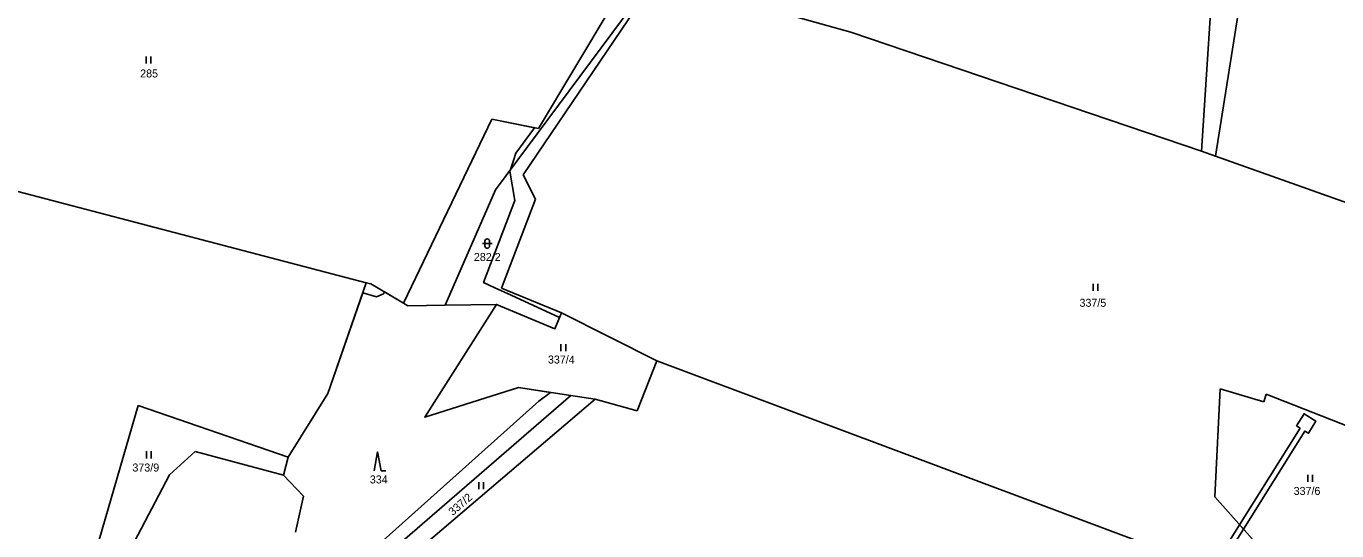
# Model space of a CAD drawing. Extents: x -439246 to -433691, y -1130252 to -1121148.
# Drawn here: x -436927.9 to -436649.5, y -1123791.4 to -1123684.2 of the extents above; entities that cross this region are included whole.
import ezdxf

# ---------------------------------------------------------------- set-up
doc = ezdxf.new("R2010")
doc.units = 0
for name, color, linetype in [('Vrstva 1', 7, 'Continuous'), ('Vrstva 18', 7, 'Continuous'), ('Vrstva 25', 7, 'Continuous'), ('Vrstva 30', 7, 'Continuous'), ('Vrstva 52', 7, 'Continuous'), ('Vrstva 6', 7, 'Continuous')]:
    doc.layers.add(name, color=color, linetype=linetype)

msp = doc.modelspace()

# ---------------------------------------------------------------- linework, layer by layer
at = {"layer": 'Vrstva 1'}
for points in [[(-436828.26, -1123718.96), (-436794.68, -1123673.83)], [(-436822.37, -1123715.79), (-436798.55, -1123680.68)], [(-436819.1, -1123705.97), (-436803.67, -1123680.21)], [(-436847.81, -1123743.06), (-436828.98, -1123703.98)], [(-436828.98, -1123703.98), (-436819.1, -1123705.97)], [(-436855.71, -1123738.7), (-436957.35, -1123712.12)], [(-436819.76, -1123720.93), (-436822.37, -1123715.79)], [(-436838.91, -1123743.49), (-436828.26, -1123718.96)], [(-436826.98, -1123739.85), (-436819.76, -1123720.93)], [(-436863.89, -1123762.25), (-436855.71, -1123738.7)], [(-436854.69, -1123738.97), (-436855.71, -1123738.7)], [(-436854.69, -1123738.97), (-436847.81, -1123743.06)], [(-436814.23, -1123745.12), (-436826.98, -1123739.85)], [(-436847.81, -1123743.06), (-436846.87, -1123743.62)], [(-436846.87, -1123743.62), (-436838.91, -1123743.49)], [(-436843.25, -1123767.25), (-436828.05, -1123743.31)], [(-436838.91, -1123743.49), (-436828.05, -1123743.31)], [(-436828.05, -1123743.31), (-436815.61, -1123748.46)], [(-436815.61, -1123748.46), (-436814.23, -1123745.12)], [(-436823.33, -1123760.97), (-436843.25, -1123767.25)], [(-436812.2, -1123762.67), (-436823.33, -1123760.97)], [(-436872.25, -1123775.76), (-436863.89, -1123762.25)], [(-436854.83, -1123799.49), (-436812.2, -1123762.67)], [(-436851.6, -1123801.38), (-436807.03, -1123763.46)], [(-436807.03, -1123763.46), (-436812.2, -1123762.67)], [(-436873.26, -1123779.59), (-436872.25, -1123775.76)], [(-436869.02, -1123784.03), (-436873.26, -1123779.59)], [(-436870.7, -1123791.64), (-436869.02, -1123784.03)]]:
    msp.add_lwpolyline(points, dxfattribs=at)
at = {"layer": 'Vrstva 25'}
for p, q in [((-436902.44, -1123692.14), (-436902.44, -1123690.64)), ((-436901.44, -1123692.14), (-436901.44, -1123690.64)), ((-436830.97, -1123730.38), (-436828.97, -1123730.38)), ((-436830.47, -1123730.88), (-436830.47, -1123729.88)), ((-436829.47, -1123729.88), (-436829.47, -1123730.88)), ((-436701.23, -1123740.42), (-436701.23, -1123738.92)), ((-436700.23, -1123740.42), (-436700.23, -1123738.92)), ((-436814.32, -1123753.25), (-436814.32, -1123751.75)), ((-436813.32, -1123753.25), (-436813.32, -1123751.75)), ((-436902.41, -1123776), (-436902.41, -1123774.5)), ((-436901.41, -1123776), (-436901.41, -1123774.5)), ((-436655.64, -1123780.98), (-436655.64, -1123779.48)), ((-436654.64, -1123780.98), (-436654.64, -1123779.48)), ((-436831.75, -1123782.56), (-436831.75, -1123781.06)), ((-436830.75, -1123782.56), (-436830.75, -1123781.06))]:
    msp.add_line(p, q, dxfattribs=at)
msp.add_lwpolyline([(-436854.01, -1123778.62), (-436853.31, -1123774.62), (-436852.51, -1123778.62), (-436851.51, -1123778.62)], dxfattribs=at)
for centre, start, end in [((-436829.97, -1123729.88), 0, 180), ((-436829.97, -1123730.88), 180, 0)]:
    msp.add_arc(centre, 0.5, start, end, dxfattribs=at)
at = {"layer": 'Vrstva 30'}
for points in [[(-436657.26, -1123769.56), (-436658.02, -1123769.08), (-436656.43, -1123766.54), (-436653.89, -1123768.13), (-436655.48, -1123770.68), (-436656.24, -1123770.2), (-436669.3, -1123791.02), (-436670.13, -1123790.08), (-436657.26, -1123769.56)], [(-436680.27, -1123806.26), (-436676.04, -1123799.51), (-436670.13, -1123790.08), (-436669.3, -1123791.02), (-436674.96, -1123800.04), (-436680.23, -1123808.45), (-436691.26, -1123823.61), (-436700.28, -1123835.99), (-436727.93, -1123873.98), (-436729.45, -1123876.07), (-436730.55, -1123875.54), (-436729, -1123873.42), (-436701.3, -1123835.36), (-436694.85, -1123826.5), (-436690.21, -1123820.14), (-436688.54, -1123818.64), (-436684.77, -1123812.66), (-436681.34, -1123807.95), (-436681.39, -1123807.3), (-436680.32, -1123805.6), (-436680.27, -1123806.26)]]:
    msp.add_lwpolyline(points, dxfattribs=at)
at = {"layer": 'Vrstva 52'}
for points in [[(-436870.7, -1123791.64), (-436869.02, -1123784.03), (-436873.26, -1123779.59), (-436872.25, -1123775.76), (-436863.89, -1123762.25), (-436856.44, -1123740.82), (-436853.54, -1123741.69), (-436852.05, -1123741.05), (-436851.85, -1123740.66), (-436847.81, -1123743.06), (-436828.98, -1123703.98)], [(-436828.98, -1123703.98), (-436819.91, -1123705.81), (-436823.9, -1123711.19), (-436824.41, -1123712.72), (-436825.04, -1123714.64), (-436825.17, -1123715.03), (-436824.11, -1123721.22), (-436830.77, -1123738.66), (-436828.37, -1123739.77), (-436824.89, -1123741.38)], [(-436824.89, -1123741.38), (-436814.64, -1123746.11), (-436815.61, -1123748.46), (-436828.05, -1123743.31), (-436843.25, -1123767.25), (-436823.33, -1123760.97), (-436816.52, -1123762.01), (-436818.99, -1123763.87), (-436859.51, -1123800.12)]]:
    msp.add_lwpolyline(points, dxfattribs=at)
at = {"layer": 'Vrstva 6'}
for points in [[(-436665.85, -1123652.51), (-436675.21, -1123711.81)], [(-436675.15, -1123663.97), (-436678.25, -1123710.78)], [(-436752.73, -1123685.5), (-436786.9, -1123675.95)], [(-436678.25, -1123710.78), (-436752.73, -1123685.5)], [(-436678.25, -1123710.78), (-436675.21, -1123711.81)], [(-436627.59, -1123728.78), (-436675.21, -1123711.81)], [(-436814.23, -1123745.12), (-436793.98, -1123755.28)], [(-436793.98, -1123755.28), (-436798.16, -1123765.93)], [(-436793.98, -1123755.28), (-436676.38, -1123799.34)], [(-436675.41, -1123784.15), (-436674.28, -1123761.23)], [(-436674.28, -1123761.23), (-436665, -1123763.97)], [(-436798.16, -1123765.93), (-436807.03, -1123763.46)], [(-436665, -1123763.97), (-436664.47, -1123762.34)], [(-436664.47, -1123762.34), (-436634.76, -1123774.02)], [(-436904.14, -1123764.78), (-436916.91, -1123808.66)], [(-436872.25, -1123775.76), (-436904.14, -1123764.78)], [(-436897.47, -1123779.52), (-436892.04, -1123774.51)], [(-436892.04, -1123774.51), (-436873.26, -1123779.59)], [(-436913.21, -1123809.4), (-436897.47, -1123779.52)], [(-436664.06, -1123796.9), (-436675.41, -1123784.15)]]:
    msp.add_lwpolyline(points, dxfattribs=at)

# ---------------------------------------------------------------- texts
at = {"layer": 'Vrstva 18'}
for s, p in [('285', (-436903.73, -1123695.12)), ('282/2', (-436832.82, -1123734.08)), ('337/5', (-436704.14, -1123743.81)), ('337/4', (-436817.09, -1123755.86)), ('373/9', (-436905.38, -1123778.79)), ('334', (-436854.93, -1123781.32)), ('337/6', (-436658.64, -1123783.76))]:
    msp.add_text(s, height=1.7, dxfattribs=at).set_placement(p)
msp.add_text('337/2', height=1.7, rotation=40.9823, dxfattribs=at).set_placement((-436837.31, -1123788.26))

doc.saveas('drawing.dxf')
